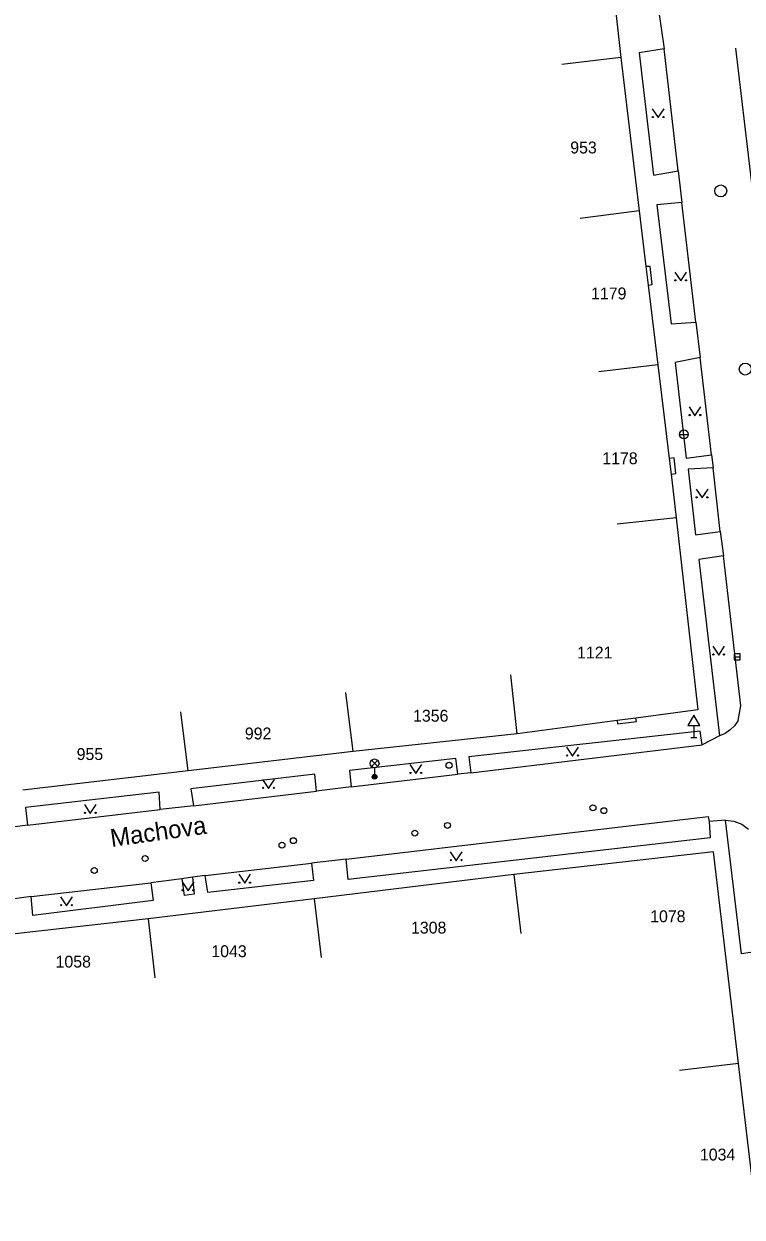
# Model space of a CAD drawing. Extents: x -539515 to -538098, y -1182060 to -1180157.
# Drawn here: x -539279.3 to -539218.8, y -1180478.7 to -1180378.2 of the extents above; entities that cross this region are included whole.
import ezdxf

# ---------------------------------------------------------------- set-up
doc = ezdxf.new("R2010")
doc.units = 0
for name, color, linetype in [('Vrstva 10', 7, 'Continuous'), ('Vrstva 11', 7, 'Continuous'), ('Vrstva 27', 7, 'Continuous'), ('Vrstva 28', 7, 'Continuous'), ('Vrstva 31', 7, 'Continuous'), ('Vrstva 33', 7, 'Continuous'), ('Vrstva 34', 7, 'Continuous'), ('Vrstva 35', 7, 'Continuous'), ('Vrstva 36', 7, 'Continuous'), ('Vrstva 47', 7, 'Continuous'), ('Vrstva 49', 7, 'Continuous'), ('Vrstva 5', 7, 'Continuous')]:
    doc.layers.add(name, color=color, linetype=linetype)

msp = doc.modelspace()

# ---------------------------------------------------------------- linework, layer by layer
at = {"layer": 'Vrstva 10'}
for p, q in [((-539225.88, -1180376.844), (-539225.39, -1180380.328)), ((-539224.21, -1180390.602), (-539225.39, -1180380.328)), ((-539217.32, -1180397.33), (-539219.36, -1180380.27)), ((-539224.21, -1180390.602), (-539223.9, -1180393.258)), ((-539222.71, -1180403.328), (-539223.9, -1180393.258)), ((-539222.71, -1180403.328), (-539222.35, -1180406.32)), ((-539221.4, -1180414.5), (-539222.35, -1180406.32)), ((-539221.4, -1180414.5), (-539221.25, -1180415.594)), ((-539220.66, -1180420.961), (-539221.25, -1180415.594)), ((-539220.66, -1180420.961), (-539220.4, -1180423)), ((-539218.94, -1180435.641), (-539220.4, -1180423)), ((-539219.17, -1180436.883), (-539218.94, -1180435.641)), ((-539219.816, -1180437.676), (-539220.244, -1180437.961)), ((-539219.453, -1180437.312), (-539219.816, -1180437.676)), ((-539219.17, -1180436.883), (-539219.453, -1180437.312)), ((-539220.72, -1180438.156), (-539222.18, -1180438.938)), ((-539220.244, -1180437.961), (-539220.72, -1180438.156)), ((-539241.66, -1180441.289), (-539222.18, -1180438.938)), ((-539251.74, -1180442.469), (-539242.74, -1180441.398)), ((-539241.66, -1180441.289), (-539242.74, -1180441.398)), ((-539265.01, -1180444.07), (-539254.66, -1180442.813)), ((-539251.74, -1180442.469), (-539254.66, -1180442.813)), ((-539278.97, -1180445.688), (-539267.79, -1180444.383)), ((-539265.01, -1180444.07), (-539267.79, -1180444.383)), ((-539278.97, -1180445.688), (-539281.58, -1180446.039)), ((-539252.16, -1180448.547), (-539221.67, -1180444.961)), ((-539221.67, -1180444.961), (-539221.59, -1180445.383)), ((-539220.22, -1180445.273), (-539221.59, -1180445.383)), ((-539220.22, -1180445.273), (-539219.512, -1180445.339)), ((-539219.512, -1180445.339), (-539218.851, -1180445.6)), ((-539218.851, -1180445.6), (-539218.288, -1180446.035)), ((-539264.02, -1180449.938), (-539255.08, -1180448.891)), ((-539252.16, -1180448.547), (-539255.08, -1180448.891)), ((-539278.66, -1180451.688), (-539268.58, -1180450.531)), ((-539265.98, -1180450.203), (-539268.58, -1180450.531)), ((-539278.66, -1180451.688), (-539282.19, -1180452.172))]:
    msp.add_line(p, q, dxfattribs=at)
msp.add_lwpolyline([(-539264.02, -1180449.938), (-539265.069, -1180450.08), (-539265.98, -1180450.203)], dxfattribs=at)
at = {"layer": 'Vrstva 11'}
for p, q in [((-539225.39, -1180380.328), (-539227.48, -1180380.656)), ((-539227.48, -1180380.656), (-539226.28, -1180390.953)), ((-539226.28, -1180390.953), (-539224.21, -1180390.602)), ((-539223.9, -1180393.258), (-539225.99, -1180393.461)), ((-539225.99, -1180393.461), (-539224.8, -1180403.492)), ((-539224.8, -1180403.492), (-539222.71, -1180403.328)), ((-539222.35, -1180406.32), (-539224.47, -1180406.742)), ((-539224.47, -1180406.742), (-539223.53, -1180414.781)), ((-539223.53, -1180414.781), (-539221.4, -1180414.5)), ((-539221.25, -1180415.594), (-539223.37, -1180415.711)), ((-539223.37, -1180415.711), (-539222.76, -1180421.258)), ((-539222.76, -1180421.258), (-539220.66, -1180420.961)), ((-539220.4, -1180423), (-539222.47, -1180423.313)), ((-539222.47, -1180423.313), (-539220.72, -1180438.156)), ((-539222.36, -1180437.773), (-539241.82, -1180439.922)), ((-539222.18, -1180438.938), (-539222.36, -1180437.773)), ((-539242.93, -1180440.063), (-539251.88, -1180441.094)), ((-539242.74, -1180441.398), (-539242.93, -1180440.063)), ((-539241.82, -1180439.922), (-539241.66, -1180441.289)), ((-539254.8, -1180441.391), (-539265.21, -1180442.641)), ((-539254.66, -1180442.813), (-539254.8, -1180441.391)), ((-539251.88, -1180441.094), (-539251.74, -1180442.469)), ((-539265.21, -1180442.641), (-539265.01, -1180444.07)), ((-539267.9, -1180442.898), (-539279.14, -1180444.188)), ((-539267.79, -1180444.383), (-539267.9, -1180442.898)), ((-539279.14, -1180444.188), (-539278.97, -1180445.688)), ((-539221.59, -1180445.383), (-539221.51, -1180446.742)), ((-539218.88, -1180456.508), (-539220.22, -1180445.273)), ((-539221.51, -1180446.742), (-539251.98, -1180450.273)), ((-539255.08, -1180448.891), (-539254.9, -1180450.352)), ((-539251.98, -1180450.273), (-539252.16, -1180448.547)), ((-539268.58, -1180450.531), (-539268.4, -1180452.031)), ((-539265.98, -1180450.203), (-539265.79, -1180451.602)), ((-539265.069, -1180450.08), (-539264.93, -1180451.492)), ((-539263.79, -1180451.367), (-539264.02, -1180449.938)), ((-539254.9, -1180450.352), (-539263.79, -1180451.367)), ((-539278.52, -1180453.281), (-539278.66, -1180451.688)), ((-539264.93, -1180451.492), (-539265.79, -1180451.602)), ((-539268.4, -1180452.031), (-539278.52, -1180453.281)), ((-539216.6, -1180456.188), (-539218.88, -1180456.508))]:
    msp.add_line(p, q, dxfattribs=at)
at = {"layer": 'Vrstva 27'}
msp.add_line((-539219.5, -1180431.51), (-539219, -1180431.51), dxfattribs=at)
msp.add_lwpolyline([(-539219.5, -1180431.76), (-539219, -1180431.76), (-539219, -1180431.26), (-539219.5, -1180431.26)], close=True, dxfattribs=at)
for centre in [(-539220.62, -1180392.289), (-539218.56, -1180407.29)]:
    msp.add_circle(centre, 0.5, dxfattribs=at)
at = {"layer": 'Vrstva 28'}
for centre in [(-539231.38, -1180444.227), (-539243.62, -1180445.711), (-539256.59, -1180446.992), (-539246.37, -1180446.359), (-539257.55, -1180447.367), (-539269.07, -1180448.5), (-539273.35, -1180449.5)]:
    msp.add_circle(centre, 0.25, dxfattribs=at)
at = {"layer": 'Vrstva 31'}
for centre in [(-539243.49, -1180440.648), (-539230.46, -1180444.469)]:
    msp.add_circle(centre, 0.25, dxfattribs=at)
at = {"layer": 'Vrstva 33'}
for p, q in [((-539250.025, -1180440.757), (-539249.495, -1180440.227)), ((-539250.025, -1180440.227), (-539249.495, -1180440.757)), ((-539249.76, -1180440.867), (-539249.76, -1180441.617))]:
    msp.add_line(p, q, dxfattribs=at)
for centre, radius in [((-539249.76, -1180440.492), 0.375), ((-539249.76, -1180441.617), 0.2), ((-539249.76, -1180441.617), 0.145), ((-539249.76, -1180441.617), 0.0876)]:
    msp.add_circle(centre, radius, dxfattribs=at)
at = {"layer": 'Vrstva 34'}
for p, q in [((-539222.88, -1180437.295), (-539222.88, -1180438.313)), ((-539223.13, -1180438.313), (-539222.63, -1180438.313))]:
    msp.add_line(p, q, dxfattribs=at)
msp.add_lwpolyline([(-539223.38, -1180437.295), (-539222.38, -1180437.295), (-539222.88, -1180436.429)], close=True, dxfattribs=at)
at = {"layer": 'Vrstva 35'}
msp.add_line((-539224.102, -1180412.79), (-539223.352, -1180412.79), dxfattribs=at)
msp.add_circle((-539223.727, -1180412.79), 0.375, dxfattribs=at)
at = {"layer": 'Vrstva 36'}
for points in [[(-539226.394, -1180385.367), (-539225.894, -1180386.117), (-539225.394, -1180385.367)], [(-539224.494, -1180399.117), (-539223.994, -1180399.867), (-539223.494, -1180399.117)], [(-539223.294, -1180410.461), (-539222.794, -1180411.211), (-539222.294, -1180410.461)], [(-539222.694, -1180417.391), (-539222.194, -1180418.141), (-539221.694, -1180417.391)], [(-539221.295, -1180430.617), (-539220.795, -1180431.367), (-539220.295, -1180430.617)], [(-539233.593, -1180439.117), (-539233.093, -1180439.867), (-539232.593, -1180439.117)], [(-539246.79, -1180440.594), (-539246.29, -1180441.344), (-539245.79, -1180440.594)], [(-539259.188, -1180441.852), (-539258.688, -1180442.602), (-539258.188, -1180441.852)], [(-539274.186, -1180443.953), (-539273.686, -1180444.703), (-539273.186, -1180443.953)], [(-539243.391, -1180447.938), (-539242.891, -1180448.688), (-539242.391, -1180447.938)], [(-539261.187, -1180449.828), (-539260.687, -1180450.578), (-539260.187, -1180449.828)], [(-539265.955, -1180450.469), (-539265.455, -1180451.219), (-539264.955, -1180450.469)], [(-539276.186, -1180451.719), (-539275.686, -1180452.469), (-539275.186, -1180451.719)]]:
    msp.add_lwpolyline(points, dxfattribs=at)
for centre in [(-539226.344, -1180386.067), (-539225.445, -1180386.067), (-539224.444, -1180399.817), (-539223.545, -1180399.817), (-539223.244, -1180411.161), (-539222.345, -1180411.161), (-539222.644, -1180418.091), (-539221.745, -1180418.091), (-539221.245, -1180431.317), (-539220.346, -1180431.317), (-539233.543, -1180439.817), (-539232.644, -1180439.817), (-539246.74, -1180441.294), (-539245.841, -1180441.294), (-539259.138, -1180442.552), (-539258.239, -1180442.552), (-539274.136, -1180444.653), (-539273.237, -1180444.653), (-539243.341, -1180448.638), (-539242.442, -1180448.638), (-539261.137, -1180450.528), (-539260.238, -1180450.528), (-539265.905, -1180451.169), (-539265.006, -1180451.169), (-539276.136, -1180452.419), (-539275.237, -1180452.419)]:
    msp.add_circle(centre, 0.05, dxfattribs=at)
at = {"layer": 'Vrstva 5'}
for p, q in [((-539230.52, -1180368.063), (-539229.021, -1180381.047)), ((-539229.021, -1180381.047), (-539233.986, -1180381.633)), ((-539229.021, -1180381.047), (-539227.5, -1180393.977)), ((-539227.5, -1180393.977), (-539232.46, -1180394.602)), ((-539227.5, -1180393.977), (-539226.926, -1180398.648)), ((-539226.55, -1180398.641), (-539226.926, -1180398.648)), ((-539226.926, -1180398.648), (-539226.733, -1180400.222)), ((-539226.4, -1180400.156), (-539226.55, -1180398.641)), ((-539226.733, -1180400.222), (-539226.4, -1180400.156)), ((-539226.733, -1180400.222), (-539225.91, -1180406.922)), ((-539225.91, -1180406.922), (-539230.876, -1180407.508)), ((-539225.91, -1180406.922), (-539224.967, -1180414.816)), ((-539224.55, -1180414.75), (-539224.967, -1180414.816)), ((-539224.4, -1180416.07), (-539224.55, -1180414.75)), ((-539224.967, -1180414.816), (-539224.808, -1180416.144)), ((-539224.808, -1180416.144), (-539224.4, -1180416.07)), ((-539224.808, -1180416.144), (-539224.37, -1180419.813)), ((-539224.37, -1180419.813), (-539229.34, -1180420.359)), ((-539224.37, -1180419.813), (-539222.56, -1180435.977)), ((-539237.77, -1180438), (-539238.298, -1180433.031)), ((-539251.55, -1180439.49), (-539252.172, -1180434.523)), ((-539265.45, -1180441.12), (-539266.072, -1180436.148)), ((-539227.78, -1180436.671), (-539229.348, -1180436.88)), ((-539222.56, -1180435.977), (-539227.78, -1180436.671)), ((-539227.72, -1180436.961), (-539227.78, -1180436.671)), ((-539229.348, -1180436.88), (-539237.77, -1180438)), ((-539229.348, -1180436.88), (-539229.311, -1180437.156)), ((-539229.311, -1180437.156), (-539227.72, -1180436.961)), ((-539237.77, -1180438), (-539251.55, -1180439.49)), ((-539251.55, -1180439.49), (-539265.45, -1180441.12)), ((-539265.45, -1180441.12), (-539279.35, -1180442.75)), ((-539221.22, -1180447.93), (-539238.03, -1180449.852)), ((-539219.12, -1180465.758), (-539221.22, -1180447.93)), ((-539238.03, -1180449.852), (-539254.85, -1180451.883)), ((-539238.03, -1180449.852), (-539237.435, -1180454.813)), ((-539254.85, -1180451.883), (-539268.82, -1180453.57)), ((-539254.85, -1180451.883), (-539254.254, -1180456.844)), ((-539268.82, -1180453.57), (-539281.81, -1180455.047)), ((-539268.82, -1180453.57), (-539268.258, -1180458.539)), ((-539219.12, -1180465.758), (-539224.086, -1180466.344)), ((-539217.46, -1180479.75), (-539219.12, -1180465.758))]:
    msp.add_line(p, q, dxfattribs=at)

# ---------------------------------------------------------------- texts
at = {"layer": 'Vrstva 47'}
for s, p in [('953', (-539233.29, -1180389.133)), ('1179', (-539231.535, -1180401.422)), ('1178', (-539230.592, -1180415.297)), ('1121', (-539232.715, -1180431.656)), ('1356', (-539246.519, -1180436.977)), ('992', (-539260.676, -1180438.469)), ('955', (-539274.833, -1180440.203)), ('1078', (-539226.562, -1180453.859)), ('1308', (-539246.692, -1180454.814)), ('1043', (-539263.496, -1180456.8)), ('1058', (-539276.607, -1180457.68)), ('1034', (-539222.376, -1180473.922))]:
    msp.add_text(s, height=1, dxfattribs=at).set_placement(p)
at = {"layer": 'Vrstva 49'}
msp.add_text('Machova', height=1.5, rotation=8, dxfattribs=at).set_placement((-539271.895, -1180447.531))

doc.saveas('drawing.dxf')
